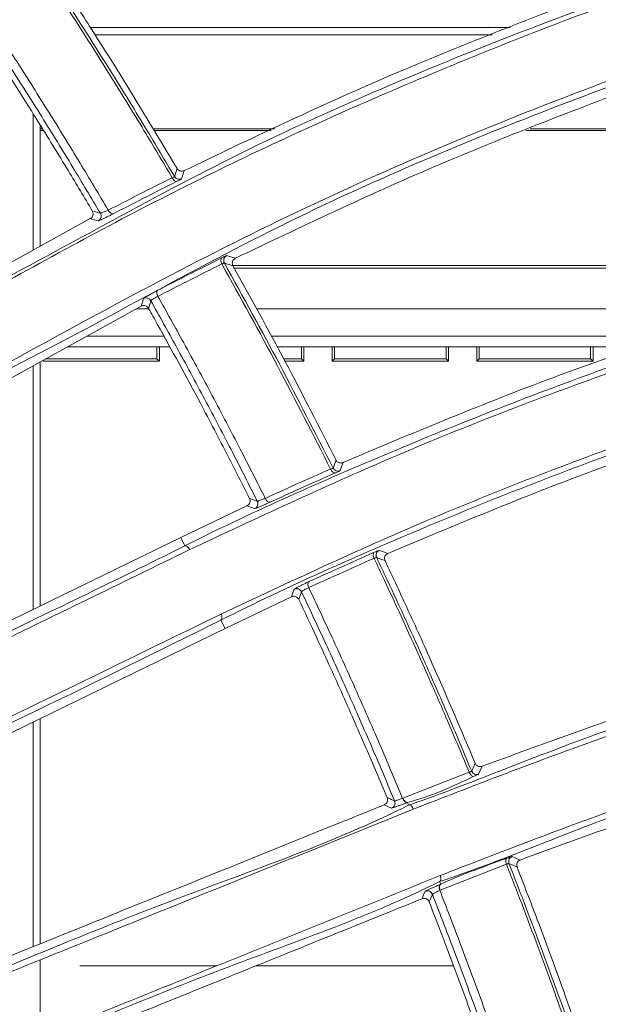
# Model space of a CAD drawing. Header units: millimetres. Extents: x 0 to 1118, y 0 to 864.
# Tile 402 of 512: x 560.22 to 565.51, y 435.18 to 444.17. Entities that reach past the tile are written whole.
import ezdxf

# ---------------------------------------------------------------- set-up
doc = ezdxf.new("R2010")
doc.units = ezdxf.units.MM
doc.styles.add('SLDTEXTSTYLE0', font='TXT', dxfattribs={"width": 0.605})
doc.dimstyles.new('SLDDIMSTYLE3', dxfattribs={"dimtxt": 3.175, "dimasz": 3.302, "dimexe": 0, "dimexo": 0.0625, "dimgap": 0.79375, "dimtad": 0, "dimtih": 1, "dimtoh": 1, "dimdec": 1, "dimlfac": 4, "dimrnd": 1e-09, "dimzin": 12, "dimdsep": 46, "dimtxsty": 'SLDTEXTSTYLE0', "dimsah": 1, "dimcen": 0.09, "dimadec": 0, "dimazin": 3, "dimtfac": 1, "dimtofl": 0, "dimtmove": 0, "dimatfit": 3, "dimfxl": 1, "dimfrac": 2, "dimtolj": 1, "dimtzin": 12, "dimarcsym": 0})

# ---------------------------------------------------------------- blocks, each defined once
blk = doc.blocks.new('_D_3')
at = {"color": 7, "linetype": 'Continuous', "lineweight": 0}
for p, q in [((465.5768, 443.2583), (465.5768, 471.3527)), ((606.8697, 443.2583), (606.8697, 471.3527)), ((465.5768, 469.7527), (530.7662, 469.7527)), ((606.8697, 469.7527), (541.6803, 469.7527))]:
    blk.add_line(p, q, dxfattribs=at)
for points in [[(465.5768, 469.7527), (468.8788, 469.2447), (468.8788, 470.2607)], [(606.8697, 469.7527), (603.5677, 470.2607), (603.5677, 469.2447)]]:
    blk.add_solid(points, dxfattribs=at)
at = {"color": 7, "linetype": 'Continuous', "lineweight": 0, "insert": (530.7662, 471.4091), "char_height": 3.175, "attachment_point": 1, "style": 'SLDTEXTSTYLE0'}
blk.add_mtext('565.2', dxfattribs=at)
blk = doc.blocks.new('_D_4')
at = {"color": 7, "linetype": 'Continuous', "lineweight": 0}
for p, q in [((462.0032, 441.2861), (462.0032, 484.1997)), ((610.4432, 441.2861), (610.4432, 484.1997)), ((462.0032, 482.5997), (530.7662, 482.5997)), ((610.4432, 482.5997), (541.6803, 482.5997))]:
    blk.add_line(p, q, dxfattribs=at)
for points in [[(462.0032, 482.5997), (465.3052, 482.0917), (465.3052, 483.1077)], [(610.4432, 482.5997), (607.1412, 483.1077), (607.1412, 482.0917)]]:
    blk.add_solid(points, dxfattribs=at)
at = {"color": 7, "linetype": 'Continuous', "lineweight": 0, "insert": (530.7662, 484.2562), "char_height": 3.175, "attachment_point": 1, "style": 'SLDTEXTSTYLE0'}
blk.add_mtext('593.8', dxfattribs=at)

msp = doc.modelspace()

# ---------------------------------------------------------------- linework, layer by layer
at = {"color": 7, "linetype": 'Continuous', "lineweight": 15}
for p, q in [((564.7022, 444.0989), (560.8693, 444.0989)), ((560.9108, 444.0333), (564.5382, 444.0333)), ((560.3451, 443.3122), (560.3451, 442.0661)), ((560.4107, 442.1023), (560.4107, 443.2075)), ((560.4302, 443.1758), (560.4107, 443.1758)), ((560.4401, 443.1597), (560.4107, 443.1597)), ((562.5525, 443.1758), (561.4394, 443.1758)), ((562.5176, 443.1597), (561.4492, 443.1597)), ((566.2048, 443.1597), (564.8443, 443.1597)), ((566.1962, 443.1758), (564.8851, 443.1758)), ((560.8669, 442.3541), (559.5731, 441.64)), ((566.8434, 441.9258), (562.1694, 441.9258)), ((566.855, 441.9027), (562.1818, 441.9027)), ((560.0354, 440.8392), (561.3324, 441.5542)), ((560.6582, 441.1825), (561.5926, 441.1825)), ((561.4764, 441.0727), (561.4764, 441.1825)), ((561.4982, 441.0508), (561.4982, 441.1825)), ((562.5741, 441.1825), (565.9126, 441.1825)), ((562.7964, 441.0727), (562.7964, 441.1825)), ((562.8182, 441.0508), (562.8182, 441.1825)), ((563.0757, 441.1825), (563.0757, 441.0508)), ((563.0976, 441.1825), (563.0976, 441.0727)), ((564.1164, 441.0727), (564.1164, 441.1825)), ((564.1382, 441.0508), (564.1382, 441.1825)), ((564.3957, 441.1825), (564.3957, 441.0508)), ((564.4176, 441.1825), (564.4176, 441.0727)), ((565.4364, 441.0727), (565.4364, 441.1825)), ((565.4582, 441.0508), (565.4582, 441.1825)), ((560.4107, 438.8163), (560.4107, 441.0461)), ((560.4357, 441.0508), (561.4982, 441.0508)), ((560.4576, 441.0727), (561.4764, 441.0727)), ((561.4764, 441.0727), (561.4982, 441.0508)), ((562.6339, 441.0727), (562.7964, 441.0727)), ((562.6458, 441.0508), (562.8182, 441.0508)), ((562.7964, 441.0727), (562.8182, 441.0508)), ((563.0976, 441.0727), (563.0757, 441.0508)), ((563.0757, 441.0508), (564.1382, 441.0508)), ((563.0976, 441.0727), (564.1164, 441.0727)), ((564.1164, 441.0727), (564.1382, 441.0508)), ((564.4176, 441.0727), (564.3957, 441.0508)), ((564.3957, 441.0508), (565.4582, 441.0508)), ((564.4176, 441.0727), (565.4364, 441.0727)), ((565.4364, 441.0727), (565.4582, 441.0508)), ((560.3451, 441.0099), (560.3451, 438.7843)), ((562.298, 439.7303), (561.6939, 439.4421)), ((561.6939, 439.4421), (559.5357, 438.3895)), ((562.0992, 438.611), (562.7049, 438.8998)), ((559.5357, 437.3607), (562.0992, 438.611)), ((560.4107, 435.7296), (560.4107, 437.7875)), ((560.3451, 437.7555), (560.3451, 435.7031)), ((560.4107, 434.8767), (560.4107, 435.5827)), ((562.0256, 435.5293), (560.7732, 435.5293)), ((564.1839, 435.5293), (562.3833, 435.5293))]:
    msp.add_line(p, q, dxfattribs=at)
at = {"color": 9, "linetype": 'Continuous', "lineweight": 0}
for p, q in [((561.2903, 441.531), (561.4012, 441.531)), ((562.3843, 441.531), (566.9229, 441.531)), ((561.5389, 441.2813), (560.8374, 441.2813)), ((566.199, 441.2813), (562.5203, 441.2813)), ((560.6586, 441.1827), (561.5925, 441.1827)), ((562.574, 441.1827), (565.9131, 441.1827)), ((561.6939, 439.4421), (561.7295, 439.3647)), ((562.06, 438.687), (562.0992, 438.611)), ((563.7228, 437.0594), (564.3275, 437.2975)), ((563.7193, 437.058), (563.7228, 437.0594)), ((563.765, 437.0217), (563.7745, 436.9967)), ((564.6671, 436.4566), (564.0626, 436.2184)), ((564.6908, 436.4626), (564.6883, 436.4715)), ((564.0569, 436.2977), (564.0676, 436.2729)), ((564.0626, 436.2184), (564.059, 436.2169))]:
    msp.add_line(p, q, dxfattribs=at)
at = {"color": 9, "linetype": 'Continuous', "lineweight": 0, "flags": 128}
for points in [[(561.6373, 442.7377), (561.6487, 442.7744), (561.6601, 442.8111)], [(561.7248, 442.7926), (561.7128, 442.7539), (561.7017, 442.7178)], [(561.6598, 442.6949), (561.6548, 442.6939), (561.6493, 442.6945), (561.6434, 442.6968), (561.6373, 442.7006), (561.6312, 442.7058), (561.6254, 442.7122), (561.6201, 442.7197), (561.6154, 442.7279)], [(560.9593, 442.4031), (560.9636, 442.3938), (560.9659, 442.384)], [(561.0773, 442.3984), (561.0722, 442.3972), (561.0666, 442.3978), (561.0605, 442.3999), (561.0543, 442.4037), (561.048, 442.4088), (561.0421, 442.4152), (561.0366, 442.4227), (561.0318, 442.4308)], [(560.9386, 442.3329), (560.9041, 442.3431), (560.8669, 442.3541)], [(562.1124, 442.016), (562.1508, 442.0046), (562.1922, 441.9922)], [(562.0684, 441.9402), (562.0646, 441.949), (562.0617, 441.9578), (562.06, 441.9664), (562.0594, 441.9745), (562.06, 441.9818), (562.0617, 441.988), (562.0646, 441.9929), (562.0684, 441.9962)], [(561.4852, 441.6439), (561.4813, 441.6526), (561.4783, 441.6613), (561.4765, 441.6698), (561.4759, 441.6779), (561.4764, 441.6851), (561.4782, 441.6913), (561.481, 441.6962), (561.4848, 441.6997)], [(561.3324, 441.5542), (561.3427, 441.5903), (561.3521, 441.6235)], [(561.4198, 441.6042), (561.4098, 441.5689), (561.3998, 441.5335)], [(563.0839, 440.076), (563.0932, 440.1006), (563.1112, 440.1486)], [(563.1754, 440.1261), (563.1703, 440.1125), (563.1611, 440.0878), (563.1477, 440.0521)], [(563.1044, 440.0311), (563.0994, 440.0303), (563.0939, 440.0312), (563.0881, 440.0338), (563.0822, 440.038), (563.0764, 440.0436), (563.0709, 440.0504), (563.0659, 440.0582), (563.0617, 440.0667)], [(562.5088, 439.7636), (562.5038, 439.7627), (562.4981, 439.7635), (562.4922, 439.766), (562.4861, 439.7701), (562.4801, 439.7756), (562.4744, 439.7824), (562.4693, 439.7902), (562.4649, 439.7987)], [(562.3677, 439.7051), (562.3342, 439.7172), (562.298, 439.7303)], [(561.7752, 439.3303), (561.7707, 439.3388), (561.7653, 439.3465), (561.7594, 439.3533), (561.7532, 439.3588), (561.7468, 439.3628), (561.7406, 439.3651), (561.7348, 439.3658), (561.7295, 439.3647)], [(563.5068, 439.3238), (563.5441, 439.3103), (563.5844, 439.2957)], [(563.4589, 439.2507), (563.4556, 439.2595), (563.4532, 439.2684), (563.4519, 439.2771), (563.4517, 439.2851), (563.4527, 439.2923), (563.4547, 439.2983), (563.4578, 439.303), (563.4617, 439.3061)], [(562.7049, 438.8998), (562.7174, 438.9356), (562.7289, 438.9686)], [(562.8625, 438.983), (562.8591, 438.9917), (562.8567, 439.0005), (562.8553, 439.0091), (562.8551, 439.0171), (562.8559, 439.0242), (562.8579, 439.0302), (562.861, 439.0349), (562.8649, 439.0381)], [(562.7961, 438.9452), (562.7838, 438.91), (562.7716, 438.8748)], [(562.0621, 438.742), (562.0656, 438.7334), (562.0681, 438.7247), (562.0696, 438.7163), (562.0698, 438.7083), (562.069, 438.7012), (562.067, 438.6952), (562.064, 438.6904), (562.06, 438.687)], [(564.35, 437.3064), (564.3659, 437.3423), (564.3818, 437.3782)], [(564.4454, 437.3517), (564.4287, 437.3139), (564.4131, 437.2785)], [(564.3685, 437.2595), (564.3635, 437.2589), (564.358, 437.2602), (564.3523, 437.2631), (564.3466, 437.2676), (564.3411, 437.2735), (564.3359, 437.2807), (564.3313, 437.2888), (564.3275, 437.2975)], [(563.618, 436.969), (563.5855, 436.983), (563.5503, 436.9981)], [(563.5773, 437.0647), (563.6119, 437.0498), (563.6139, 437.049), (563.6464, 437.035)], [(563.7615, 437.0203), (563.7564, 437.0197), (563.7508, 437.0208), (563.7449, 437.0236), (563.739, 437.0281), (563.7333, 437.034), (563.728, 437.0411), (563.7232, 437.0492), (563.7193, 437.058)], [(563.765, 437.0217), (563.7599, 437.0211), (563.7543, 437.0222), (563.7484, 437.025), (563.7425, 437.0295), (563.7368, 437.0354), (563.7315, 437.0425), (563.7267, 437.0506), (563.7228, 437.0594)], [(563.817, 436.9591), (563.813, 436.9678), (563.8083, 436.9759), (563.8029, 436.9831), (563.7972, 436.989), (563.7912, 436.9934), (563.7853, 436.9963), (563.7797, 436.9974), (563.7745, 436.9967)], [(564.7185, 436.5271), (564.7546, 436.5116), (564.7935, 436.4948)], [(564.6724, 436.5114), (564.6684, 436.5085), (564.6652, 436.504), (564.6629, 436.4981), (564.6616, 436.4911), (564.6614, 436.4832), (564.6623, 436.4745), (564.6642, 436.4656), (564.6671, 436.4566)], [(564.0621, 436.3523), (564.0651, 436.3434), (564.067, 436.3346), (564.0679, 436.326), (564.0678, 436.3181), (564.0665, 436.3111), (564.0642, 436.3052), (564.061, 436.3007), (564.0569, 436.2977)], [(564.059, 436.2169), (564.0561, 436.2258), (564.0541, 436.2346), (564.0532, 436.2432), (564.0533, 436.2511), (564.0545, 436.2581), (564.0568, 436.2639), (564.06, 436.2684), (564.064, 436.2714)], [(564.0626, 436.2184), (564.0597, 436.2272), (564.0577, 436.2361), (564.0568, 436.2446), (564.0569, 436.2525), (564.0581, 436.2595), (564.0604, 436.2654), (564.0636, 436.2699), (564.0676, 436.2729)], [(563.8968, 436.1407), (563.9115, 436.1761), (563.9252, 436.2087)], [(563.9914, 436.181), (563.9769, 436.1463), (563.9624, 436.1115)]]:
    msp.add_lwpolyline(points, dxfattribs=at)
at = {"color": 9, "linetype": 'Continuous', "lineweight": 0}
for centre, radius, start, end in [((561.6804, 442.7631), 0.05, 210.5111, 295.12339), ((545.5752, 390.4702), 54.1637, 73.49905, 73.57994), ((562.1356, 441.9717), 0.05, 117.65938, 209.17226), ((546.8232, 390.5663), 53.6017, 73.36248, 73.44979), ((561.3763, 441.5796), 0.05, 29.48297, 118.84664), ((563.1287, 440.0983), 0.05, 206.56794, 292.34711), ((541.5479, 382.1089), 61.3162, 70.126231, 70.197043), ((562.3531, 439.7524), 0.0444, 1.85436, 28.0508), ((563.5279, 439.2784), 0.05, 114.89643, 205.22831), ((542.8224, 382.2139), 60.6694, 70.013953, 70.090372), ((562.7509, 438.9236), 0.05, 25.51981, 116.06782), ((564.3962, 437.3257), 0.05, 202.61777, 289.661), ((563.6002, 437.0157), 0.05, 290.8313, 22.57177), ((542.3106, 384.2954), 56.7652, 66.6994, 66.78023), ((563.9448, 436.1627), 0.05, 21.52797, 113.15956)]:
    msp.add_arc(centre, radius, start, end, dxfattribs=at)
at = {"color": 7, "linetype": 'Continuous', "lineweight": 15}
for centre, start, end in [((560.9162, 442.3777), 296.51975, 7.186), ((562.3476, 439.7509), 293.74546, 3.34847), ((564.7375, 436.4807), 112.22952, 190.63357)]:
    msp.add_arc(centre, 0.05, start, end, dxfattribs=at)
for points, knots in [([(557.4384, 443.6043), (557.4384, 443.6043), (558.0674, 444.2334), (559.7827, 445.0135), (562.1782, 446.39), (564.7936, 447.5083), (567.4484, 448.449), (570.1693, 449.185), (572.9646, 449.7265), (575.8109, 450.0646), (577.9059, 450.1434), (578.8287, 450.1434), (578.8287, 450.1434)], [0, 0, 0, 0, 0.000001, 0.129872, 0.26045, 0.387212, 0.514753, 0.634396, 0.754031, 0.877018, 0.999999, 1, 1, 1, 1]), ([(578.8408, 450.1007), (577.8751, 450.0796), (575.9438, 450.0374), (573.0847, 449.7), (570.275, 449.1671), (567.5112, 448.4211), (564.8323, 447.4805), (562.2459, 446.3456), (559.7727, 445.0509), (558.2521, 444.0692), (557.4896, 443.577)], [0, 0, 0, 0, 0.119572, 0.23915, 0.362177, 0.485214, 0.611968, 0.739525, 0.8694, 1, 1, 1, 1]), ([(557.8556, 443.0343), (558.68, 443.5642), (560.3343, 444.6276), (562.9937, 445.9814), (565.7442, 447.1325), (568.4065, 448.0049), (571.0121, 448.653), (573.542, 449.1008), (576.1533, 449.3918), (577.9451, 449.4286), (578.841, 449.447)], [0, 0, 0, 0, 0.1431701, 0.2872849, 0.4199583, 0.5535346, 0.6638516, 0.7741628, 0.8870836, 1, 1, 1, 1]), ([(578.8287, 449.3899), (578.8287, 449.3899), (577.9207, 449.3899), (576.2212, 449.328), (573.6108, 449.0561), (571.0658, 448.6073), (568.428, 447.9543), (565.7482, 447.0751), (563.0105, 445.9342), (560.327, 444.5544), (558.7237, 443.555), (557.8601, 442.9792), (557.8601, 442.9792)], [0, 0, 0, 0, 0, 0.110264, 0.220532, 0.333469, 0.446413, 0.579077, 0.712668, 0.855848, 0.999999, 1, 1, 1, 1]), ([(559.6139, 441.5652), (559.6139, 441.5652), (560.4621, 441.9893), (562.0322, 442.914), (564.6915, 444.0481), (567.3903, 445.0062), (570.1476, 445.7471), (572.9438, 446.283), (575.7726, 446.6131), (577.8243, 446.6895), (578.7399, 446.6895), (578.7399, 446.6895)], [0, 0, 0, 0, 0.0000007, 0.1490544, 0.2983158, 0.4473276, 0.5854617, 0.7235856, 0.8617965, 0.9999993, 1, 1, 1, 1]), ([(578.7533, 446.6464), (577.7793, 446.6251), (575.824, 446.5822), (572.9662, 446.2402), (570.1809, 445.7101), (567.6737, 445.0341), (565.4271, 444.2705), (563.423, 443.4575), (561.4888, 442.5509), (560.2713, 441.8731), (559.6626, 441.5342)], [0, 0, 0, 0, 0.1376895, 0.2763788, 0.4140537, 0.5526177, 0.6636793, 0.7747445, 0.8873705, 1, 1, 1, 1]), ([(559.9898, 440.9674), (560.8418, 441.4346), (562.5513, 442.3723), (565.2775, 443.5316), (568.0841, 444.4866), (570.6051, 445.1271), (572.8479, 445.5437), (574.7769, 445.7985), (576.7455, 445.9621), (578.0842, 445.9825), (578.7535, 445.9927)], [0, 0, 0, 0, 0.159169, 0.31939, 0.467986, 0.617595, 0.712568, 0.807538, 0.90377, 1, 1, 1, 1]), ([(578.7399, 445.9359), (578.7399, 445.9359), (577.9117, 445.9359), (576.0586, 445.8719), (573.4945, 445.5957), (570.8069, 445.1227), (568.0822, 444.43), (565.285, 443.4742), (562.5363, 442.3271), (560.8831, 441.3583), (559.9909, 440.9122), (559.9909, 440.9122)], [0, 0, 0, 0, 0.000001, 0.12737, 0.254939, 0.38233, 0.531433, 0.680549, 0.840267, 0.999999, 1, 1, 1, 1]), ([(560.6061, 444.5069), (560.697, 444.3667), (560.8883, 444.0716), (561.2427, 443.5082), (561.4988, 443.0805), (561.6601, 442.8111)], [0, 0, 0, 0, 0.251036, 0.528333, 1, 1, 1, 1]), ([(565.4536, 444.3996), (564.8142, 444.1533), (563.5334, 443.6599), (562.3283, 443.082), (561.7248, 442.7926)], [0, 0, 0, 0, 0.499229, 1, 1, 1, 1]), ([(559.8546, 444.0796), (559.8848, 444.0333), (560.0638, 443.7593), (560.3365, 443.3302), (560.6481, 442.8237), (560.8135, 442.5465), (560.886, 442.4248)], [0, 0, 0, 0, 0.085162, 0.503398, 0.782116, 1, 1, 1, 1]), ([(562.1922, 441.9922), (562.7948, 442.2796), (564.0017, 442.8555), (565.2848, 443.3439), (565.9274, 443.5885)], [0, 0, 0, 0, 0.499218, 1, 1, 1, 1]), ([(561.7295, 439.3647), (561.7295, 439.3647), (562.3332, 439.6665), (563.5324, 440.2023), (565.4438, 440.9604), (567.4282, 441.619), (569.5065, 442.1851), (571.6626, 442.6425), (573.9003, 442.9802), (576.1533, 443.1883), (577.7672, 443.2355), (578.4981, 443.2355), (578.4981, 443.2355)], [0, 0, 0, 0, 0.000001, 0.122322, 0.24464, 0.368523, 0.492402, 0.61903, 0.746162, 0.872802, 0.999999, 1, 1, 1, 1]), ([(578.5127, 443.192), (577.7417, 443.1787), (576.1962, 443.152), (573.924, 442.9373), (571.694, 442.6026), (569.5488, 442.1477), (567.4893, 441.5885), (565.5153, 440.9327), (563.5993, 440.1861), (562.3833, 439.6156), (561.7752, 439.3303)], [0, 0, 0, 0, 0.126628, 0.253822, 0.380442, 0.507578, 0.629876, 0.752178, 0.876087, 1, 1, 1, 1]), ([(561.6601, 442.8111), (561.663, 442.8071), (561.6687, 442.7991), (561.6812, 442.7912), (561.6954, 442.7869), (561.7107, 442.787), (561.7201, 442.7907), (561.7248, 442.7926)], [0, 0, 0, 0, 0.182698, 0.364936, 0.558536, 0.783058, 1, 1, 1, 1]), ([(578.4981, 442.482), (578.4981, 442.482), (577.4786, 442.482), (575.6247, 442.4054), (572.7689, 442.0773), (570.2196, 441.585), (567.9275, 440.9825), (565.8902, 440.3214), (563.9214, 439.5498), (562.683, 438.9985), (562.06, 438.687), (562.06, 438.687)], [0, 0, 0, 0, 0.000001, 0.161713, 0.323721, 0.485471, 0.614112, 0.742757, 0.871376, 0.999999, 1, 1, 1, 1]), ([(562.0621, 438.742), (562.6823, 439.0327), (563.9246, 439.615), (565.8924, 440.3744), (567.9327, 441.0399), (569.9994, 441.5821), (572.0806, 442.0043), (574.1741, 442.3065), (576.3182, 442.5014), (577.7813, 442.526), (578.5129, 442.5383)], [0, 0, 0, 0, 0.128383, 0.257187, 0.385581, 0.514447, 0.634915, 0.75538, 0.877692, 1, 1, 1, 1]), ([(560.8669, 442.3541), (560.8729, 442.3583), (560.884, 442.3662), (560.8923, 442.3844), (560.8939, 442.4023), (560.8908, 442.4158), (560.8871, 442.4228), (560.886, 442.4248)], [0, 0, 0, 0, 0.287035, 0.539072, 0.731282, 0.924333, 1, 1, 1, 1]), ([(561.4848, 441.6997), (561.5734, 441.7454), (561.7668, 441.8454), (561.9624, 441.9432), (562.0684, 441.9962)], [0, 0, 0, 0, 0.4580461, 1, 1, 1, 1]), ([(562.1922, 441.9922), (562.1861, 441.9882), (562.1752, 441.9812), (562.1661, 441.9647), (562.1631, 441.9483), (562.1651, 441.9343), (562.1689, 441.9266), (562.1702, 441.9239)], [0, 0, 0, 0, 0.2920714, 0.5178369, 0.7074128, 0.8978877, 1, 1, 1, 1]), ([(562.1702, 441.9239), (562.3316, 441.6316), (562.6554, 441.0452), (562.959, 440.448), (563.1112, 440.1486)], [0, 0, 0, 0, 0.498586, 1, 1, 1, 1]), ([(561.3998, 441.5335), (561.3968, 441.5378), (561.391, 441.5463), (561.378, 441.5551), (561.3632, 441.56), (561.3471, 441.5602), (561.3373, 441.5562), (561.3324, 441.5542)], [0, 0, 0, 0, 0.182497, 0.364501, 0.559922, 0.782781, 1, 1, 1, 1]), ([(561.3998, 441.5335), (561.4264, 441.4859), (561.5869, 441.1988), (561.8308, 440.7491), (562.1093, 440.2175), (562.2564, 439.9267), (562.321, 439.799)], [0, 0, 0, 0, 0.083316, 0.502253, 0.781444, 1, 1, 1, 1]), ([(566.9695, 441.547), (566.3204, 441.3325), (565.0202, 440.9028), (563.791, 440.3853), (563.1754, 440.1261)], [0, 0, 0, 0, 0.499227, 1, 1, 1, 1]), ([(563.5844, 439.2957), (564.1989, 439.5534), (565.43, 440.0696), (566.7325, 440.4951), (567.3848, 440.7082)], [0, 0, 0, 0, 0.499216, 1, 1, 1, 1]), ([(563.1112, 440.1486), (563.1138, 440.1444), (563.119, 440.136), (563.1309, 440.1273), (563.1449, 440.1221), (563.1604, 440.1211), (563.1704, 440.1244), (563.1754, 440.1261)], [0, 0, 0, 0, 0.180506, 0.360588, 0.551574, 0.772575, 1, 1, 1, 1]), ([(562.298, 439.7303), (562.3041, 439.7342), (562.3157, 439.7415), (562.3253, 439.7601), (562.3275, 439.7792), (562.3243, 439.7923), (562.3214, 439.7982), (562.321, 439.799)], [0, 0, 0, 0, 0.291543, 0.545851, 0.774874, 0.969477, 1, 1, 1, 1]), ([(563.7745, 436.9967), (563.7745, 436.9967), (564.1638, 437.1265), (565.4175, 437.6463), (566.9855, 438.1392), (568.7052, 438.625), (570.4696, 439.0268), (572.3098, 439.3563), (574.202, 439.5988), (576.1581, 439.7479), (577.408, 439.7816), (578.1039, 439.7816), (578.1039, 439.7816)], [0, 0, 0, 0, 0.000001, 0.121674, 0.243345, 0.366131, 0.488915, 0.616492, 0.744432, 0.872018, 0.999999, 1, 1, 1, 1]), ([(578.1197, 439.7375), (577.4674, 439.7279), (576.1607, 439.7088), (574.2338, 439.555), (572.3363, 439.3144), (570.5082, 438.9873), (568.7494, 438.5856), (567.0595, 438.1152), (565.4079, 437.5783), (564.3473, 437.1655), (563.817, 436.9591)], [0, 0, 0, 0, 0.127578, 0.255557, 0.383129, 0.511071, 0.632731, 0.754394, 0.877196, 1, 1, 1, 1]), ([(554.9339, 436.0505), (555.4388, 436.2968), (556.4494, 436.7898), (558.0936, 437.5906), (559.8563, 438.4548), (561.0878, 439.0439), (561.7295, 439.3647), (561.7295, 439.3647)], [0, 0, 0, 0, 0.235203, 0.470779, 0.735393, 0.999998, 1, 1, 1, 1]), ([(561.7752, 439.3303), (561.149, 439.0248), (559.8964, 438.4138), (558.1444, 437.5593), (556.4995, 436.757), (555.4899, 436.2648), (554.9847, 436.0185)], [0, 0, 0, 0, 0.264632, 0.529255, 0.764453, 1, 1, 1, 1]), ([(562.8649, 439.0381), (562.9558, 439.0797), (563.1537, 439.1702), (563.3536, 439.2584), (563.4617, 439.3061)], [0, 0, 0, 0, 0.459499, 1, 1, 1, 1]), ([(563.5844, 439.2957), (563.578, 439.292), (563.5668, 439.2855), (563.557, 439.2695), (563.5532, 439.2533), (563.5545, 439.2395), (563.5576, 439.232), (563.5587, 439.2295)], [0, 0, 0, 0, 0.296674, 0.523189, 0.714197, 0.906082, 1, 1, 1, 1]), ([(563.5587, 439.2295), (563.6308, 439.0753), (563.7824, 438.7516), (564.0601, 438.1359), (564.2575, 437.671), (564.3818, 437.3782)], [0, 0, 0, 0, 0.25211, 0.52911, 1, 1, 1, 1]), ([(564.0621, 436.3523), (564.6019, 436.5622), (565.6827, 436.9824), (567.3718, 437.5267), (569.1079, 438.0022), (570.8669, 438.3919), (572.6422, 438.6973), (574.4333, 438.9165), (576.2588, 439.0572), (577.4995, 439.0748), (578.1198, 439.0837)], [0, 0, 0, 0, 0.126999, 0.254297, 0.381304, 0.508639, 0.630813, 0.752984, 0.876493, 1, 1, 1, 1]), ([(578.1039, 439.028), (578.1039, 439.028), (577.5209, 439.028), (576.2506, 438.9977), (574.4505, 438.864), (572.649, 438.644), (570.8649, 438.3371), (569.1004, 437.9474), (567.3676, 437.4683), (565.6758, 436.9408), (564.6017, 436.4793), (564.0569, 436.2977), (564.0569, 436.2977)], [0, 0, 0, 0, 0.000001, 0.122148, 0.244298, 0.367807, 0.49132, 0.618329, 0.74567, 0.872684, 0.999999, 1, 1, 1, 1]), ([(562.7716, 438.8748), (562.769, 438.8793), (562.7637, 438.8883), (562.7514, 438.8979), (562.7369, 438.9038), (562.7205, 438.9052), (562.7102, 438.9016), (562.7049, 438.8998)], [0, 0, 0, 0, 0.180355, 0.360169, 0.553053, 0.772598, 1, 1, 1, 1]), ([(562.7716, 438.8748), (562.8253, 438.7606), (562.9571, 438.48), (563.1611, 438.0303), (563.3763, 437.5412), (563.5126, 437.2182), (563.5773, 437.0647)], [0, 0, 0, 0, 0.191001, 0.469361, 0.747721, 1, 1, 1, 1]), ([(562.06, 438.687), (562.06, 438.687), (560.9193, 438.1167), (559.2253, 437.3079), (556.9694, 436.2034), (555.8329, 435.6494), (555.2646, 435.3725)], [0, 0, 0, 0, 0.000002, 0.47061, 0.735299, 1, 1, 1, 1]), ([(555.2719, 435.4297), (555.8402, 435.7068), (556.9768, 436.2612), (559.2216, 437.3562), (560.9535, 438.2012), (562.0621, 438.742)], [0, 0, 0, 0, 0.264672, 0.529355, 1, 1, 1, 1]), ([(568.294, 438.5912), (568.1196, 438.5441), (567.372, 438.3425), (566.0732, 437.9481), (564.9884, 437.5507), (564.4454, 437.3517)], [0, 0, 0, 0, 0.131911, 0.565454, 1, 1, 1, 1]), ([(564.7935, 436.4948), (565.4184, 436.7235), (566.6702, 437.1816), (567.9887, 437.546), (568.649, 437.7284)], [0, 0, 0, 0, 0.499216, 1, 1, 1, 1]), ([(564.3818, 437.3782), (564.3841, 437.3738), (564.3888, 437.3651), (564.4, 437.3555), (564.4136, 437.3494), (564.4294, 437.3473), (564.4399, 437.3502), (564.4454, 437.3517)], [0, 0, 0, 0, 0.178018, 0.3556, 0.543649, 0.760808, 1, 1, 1, 1]), ([(555.9492, 433.8353), (556.5287, 434.07), (557.689, 434.54), (559.588, 435.2979), (561.6019, 436.1507), (563.0653, 436.6421), (563.7745, 436.9967), (563.7745, 436.9967)], [0, 0, 0, 0, 0.236149, 0.472797, 0.736403, 0.999999, 1, 1, 1, 1]), ([(563.5503, 436.9981), (563.4069, 436.9401), (562.212, 436.4574), (561.0554, 435.9901), (560.0376, 435.5788)], [0, 0, 0, 0, 0.120051, 1, 1, 1, 1]), ([(563.5503, 436.9981), (563.5567, 437.0017), (563.5686, 437.0084), (563.5792, 437.0264), (563.5822, 437.0447), (563.5801, 437.0576), (563.5778, 437.0635), (563.5773, 437.0647)], [0, 0, 0, 0, 0.29514, 0.551171, 0.781199, 0.954053, 1, 1, 1, 1]), ([(563.817, 436.9591), (563.0953, 436.6674), (561.652, 436.0842), (559.6334, 435.2686), (557.7377, 434.5028), (556.578, 434.0344), (555.9976, 433.8)], [0, 0, 0, 0, 0.263625, 0.527242, 0.76339, 1, 1, 1, 1]), ([(564.7935, 436.4948), (564.787, 436.4914), (564.7755, 436.4855), (564.765, 436.4699), (564.7605, 436.4541), (564.7611, 436.4406), (564.7636, 436.4332), (564.7644, 436.431)], [0, 0, 0, 0, 0.301773, 0.529308, 0.72203, 0.91559, 1, 1, 1, 1]), ([(556.2431, 433.1926), (556.8913, 433.4545), (558.1878, 433.9783), (560.1664, 434.7779), (562.1219, 435.5682), (563.4151, 436.0908), (564.0621, 436.3523)], [0, 0, 0, 0, 0.264013, 0.528034, 0.763856, 1, 1, 1, 1]), ([(564.7644, 436.431), (564.8264, 436.2705), (564.9564, 435.9343), (565.1462, 435.4193), (565.3174, 434.9386), (565.4212, 434.634), (565.4642, 434.5077)], [0, 0, 0, 0, 0.252106, 0.5283, 0.804494, 1, 1, 1, 1]), ([(564.0569, 436.2977), (564.0569, 436.2977), (563.4223, 435.9804), (562.1099, 435.5391), (560.1605, 434.7148), (558.1777, 433.9244), (556.8804, 433.3987), (556.2318, 433.1358)], [0, 0, 0, 0, 0.000001, 0.235968, 0.471926, 0.735953, 1, 1, 1, 1]), ([(560.3839, 434.7214), (560.7562, 434.8718), (561.3305, 435.1039), (562.4974, 435.5753), (563.3017, 435.9003), (563.8968, 436.1407)], [0, 0, 0, 0, 0.324043, 0.499862, 1, 1, 1, 1]), ([(563.9624, 436.1115), (563.9601, 436.1162), (563.9554, 436.1255), (563.9438, 436.136), (563.9297, 436.1429), (563.9132, 436.1455), (563.9024, 436.1424), (563.8968, 436.1407)], [0, 0, 0, 0, 0.178523, 0.356577, 0.547282, 0.764, 1, 1, 1, 1]), ([(563.9624, 436.1115), (564.0083, 435.993), (564.1207, 435.7027), (564.2934, 435.2383), (564.4744, 434.7344), (564.588, 434.4021), (564.6421, 434.244)], [0, 0, 0, 0, 0.19183, 0.469886, 0.747943, 1, 1, 1, 1])]:
    msp.add_open_spline(points, degree=3, knots=knots, dxfattribs=at)
at = {"color": 9, "linetype": 'Continuous', "lineweight": 0}
for points, knots in [([(561.6154, 442.7279), (561.5299, 442.872), (561.35, 443.1751), (561.0203, 443.7119), (560.7338, 444.1638), (560.5423, 444.457), (560.5026, 444.5179)], [0, 0, 0, 0, 0.238496, 0.501628, 0.896472, 1, 1, 1, 1]), ([(560.5259, 444.5257), (560.5643, 444.4668), (560.7546, 444.1756), (561.04, 443.7255), (561.3705, 443.1874), (561.5511, 442.883), (561.6373, 442.7377)], [0, 0, 0, 0, 0.10017, 0.495701, 0.759291, 1, 1, 1, 1]), ([(559.9343, 444.1925), (560.0226, 444.0571), (560.2101, 443.7696), (560.49, 443.3258), (560.768, 442.8743), (560.9463, 442.5746), (561.0318, 442.4308)], [0, 0, 0, 0, 0.233655, 0.495975, 0.758314, 1, 1, 1, 1]), ([(560.9593, 442.4031), (560.876, 442.5432), (560.7, 442.839), (560.4244, 443.2864), (560.1451, 443.7291), (559.9582, 444.0157), (559.8702, 444.1507)], [0, 0, 0, 0, 0.237465, 0.501427, 0.765368, 1, 1, 1, 1]), ([(561.6154, 442.7279), (561.6193, 442.7295), (561.6275, 442.7327), (561.6355, 442.7363), (561.6367, 442.7373), (561.6373, 442.7377)], [0, 0, 0, 0, 0.32102, 0.660972, 1, 1, 1, 1]), ([(561.0318, 442.4308), (561.1218, 442.4774), (561.3152, 442.5775), (561.5108, 442.6755), (561.6154, 442.7279)], [0, 0, 0, 0, 0.4654457, 1, 1, 1, 1]), ([(561.6598, 442.6949), (561.5554, 442.6426), (561.3602, 442.5448), (561.1671, 442.4449), (561.0773, 442.3984)], [0, 0, 0, 0, 0.534554, 1, 1, 1, 1]), ([(561.6598, 442.6949), (561.6673, 442.6987), (561.6828, 442.7065), (561.6982, 442.7149), (561.7005, 442.7168), (561.7017, 442.7178)], [0, 0, 0, 0, 0.319767, 0.659822, 1, 1, 1, 1]), ([(560.9386, 442.3329), (560.9387, 442.3329), (560.9396, 442.3329), (560.9462, 442.3352), (560.9642, 442.343), (560.9895, 442.3548), (561.0191, 442.3691), (561.0502, 442.3845), (561.0682, 442.3938), (561.0773, 442.3984)], [0, 0, 0, 0, 0.031416, 0.192455, 0.353849, 0.515453, 0.677085, 0.838528, 1, 1, 1, 1]), ([(560.9593, 442.4031), (560.9594, 442.4031), (560.9599, 442.403), (560.9634, 442.4039), (560.9728, 442.4072), (560.986, 442.4122), (561.0015, 442.4182), (561.0176, 442.4248), (561.0271, 442.4288), (561.0318, 442.4308)], [0, 0, 0, 0, 0.031276, 0.191443, 0.352428, 0.51418, 0.67625, 0.83825, 1, 1, 1, 1]), ([(562.1124, 442.016), (562.111, 442.0157), (562.1082, 442.015), (562.0928, 442.0082), (562.0765, 442.0002), (562.0684, 441.9962)], [0, 0, 0, 0, 0.31655, 0.658219, 1, 1, 1, 1]), ([(562.0684, 441.9402), (561.9625, 441.8873), (561.767, 441.7895), (561.5737, 441.6897), (561.4852, 441.6439)], [0, 0, 0, 0, 0.54195, 1, 1, 1, 1]), ([(562.0684, 441.9402), (562.0726, 441.9419), (562.081, 441.9453), (562.0893, 441.9477), (562.0911, 441.9474), (562.0919, 441.9473)], [0, 0, 0, 0, 0.341441, 0.683214, 1, 1, 1, 1]), ([(563.0617, 440.0667), (562.902, 440.3814), (562.5822, 441.0119), (562.2398, 441.6305), (562.0684, 441.9402)], [0, 0, 0, 0, 0.499194, 1, 1, 1, 1]), ([(562.0919, 441.9473), (562.2624, 441.6392), (562.6043, 441.0214), (562.9238, 440.3917), (563.0839, 440.076)], [0, 0, 0, 0, 0.49864, 1, 1, 1, 1]), ([(561.3521, 441.6235), (561.3532, 441.6245), (561.3555, 441.6267), (561.371, 441.6364), (561.3937, 441.6498), (561.4217, 441.6656), (561.4516, 441.6821), (561.4728, 441.6934), (561.483, 441.6987), (561.4848, 441.6997)], [0, 0, 0, 0, 0.161444, 0.322925, 0.484289, 0.645364, 0.806214, 0.967005, 1, 1, 1, 1]), ([(561.4198, 441.6042), (561.4202, 441.6051), (561.421, 441.6068), (561.4283, 441.6124), (561.4393, 441.6196), (561.4532, 441.6277), (561.4682, 441.6358), (561.479, 441.6411), (561.4843, 441.6435), (561.4852, 441.6439)], [0, 0, 0, 0, 0.162088, 0.323929, 0.485198, 0.645936, 0.806376, 0.966998, 1, 1, 1, 1]), ([(562.3923, 439.7733), (562.318, 439.9206), (562.1612, 440.231), (561.9148, 440.7009), (561.6654, 441.1642), (561.4981, 441.464), (561.4198, 441.6042)], [0, 0, 0, 0, 0.238671, 0.503177, 0.76766, 1, 1, 1, 1]), ([(561.4852, 441.6439), (561.5641, 441.5024), (561.7323, 441.2009), (561.9827, 440.7357), (562.2309, 440.2624), (562.3892, 439.9488), (562.4649, 439.7987)], [0, 0, 0, 0, 0.232739, 0.495641, 0.758564, 1, 1, 1, 1]), ([(562.4649, 439.7987), (562.5569, 439.8407), (562.7547, 439.9311), (562.9546, 440.0194), (563.0617, 440.0667)], [0, 0, 0, 0, 0.4645766, 1, 1, 1, 1]), ([(563.0617, 440.0667), (563.0657, 440.0682), (563.074, 440.0712), (563.0821, 440.0746), (563.0833, 440.0755), (563.0839, 440.076)], [0, 0, 0, 0, 0.3222553, 0.6612859, 1, 1, 1, 1]), ([(563.1044, 440.0311), (563.1122, 440.0345), (563.1282, 440.0417), (563.144, 440.0493), (563.1465, 440.0511), (563.1477, 440.0521)], [0, 0, 0, 0, 0.321539, 0.660704, 1, 1, 1, 1]), ([(563.1044, 440.0311), (562.9976, 439.9839), (562.7981, 439.8958), (562.6006, 439.8055), (562.5088, 439.7636)], [0, 0, 0, 0, 0.535414, 1, 1, 1, 1]), ([(562.3923, 439.7733), (562.3924, 439.7733), (562.3929, 439.7732), (562.3963, 439.7739), (562.4057, 439.7768), (562.4189, 439.7814), (562.4344, 439.787), (562.4507, 439.793), (562.4602, 439.7968), (562.4649, 439.7987)], [0, 0, 0, 0, 0.030359, 0.191376, 0.352792, 0.514556, 0.676484, 0.838329, 1, 1, 1, 1]), ([(562.3677, 439.7051), (562.3678, 439.7051), (562.3687, 439.705), (562.3753, 439.707), (562.3935, 439.7139), (562.4193, 439.7244), (562.4494, 439.7371), (562.4811, 439.751), (562.4996, 439.7594), (562.5088, 439.7636)], [0, 0, 0, 0, 0.030528, 0.191985, 0.353595, 0.515274, 0.676919, 0.838449, 1, 1, 1, 1]), ([(563.5068, 439.3238), (563.5054, 439.3236), (563.5025, 439.3231), (563.4866, 439.3168), (563.47, 439.3097), (563.4617, 439.3061)], [0, 0, 0, 0, 0.320278, 0.660054, 1, 1, 1, 1]), ([(563.4589, 439.2507), (563.3509, 439.203), (563.1511, 439.1148), (562.9534, 439.0245), (562.8625, 438.983)], [0, 0, 0, 0, 0.540502, 1, 1, 1, 1]), ([(563.4826, 439.2571), (563.4817, 439.2573), (563.48, 439.2576), (563.4717, 439.2554), (563.4632, 439.2522), (563.4589, 439.2507)], [0, 0, 0, 0, 0.320702, 0.660653, 1, 1, 1, 1]), ([(564.3275, 437.2975), (564.2616, 437.4544), (564.1232, 437.7841), (563.8669, 438.3692), (563.642, 438.8629), (563.4904, 439.1839), (563.4589, 439.2507)], [0, 0, 0, 0, 0.238795, 0.501787, 0.896411, 1, 1, 1, 1]), ([(563.4826, 439.2571), (563.5134, 439.1919), (563.6643, 438.8723), (563.8885, 438.38), (564.1452, 437.7942), (564.2839, 437.4638), (564.35, 437.3064)], [0, 0, 0, 0, 0.101272, 0.496626, 0.760106, 1, 1, 1, 1]), ([(562.7289, 438.9686), (562.7301, 438.9696), (562.7325, 438.9716), (562.7485, 438.9806), (562.7718, 438.9929), (562.8006, 439.0074), (562.8313, 439.0224), (562.8528, 439.0326), (562.8632, 439.0374), (562.8649, 439.0381)], [0, 0, 0, 0, 0.161853, 0.32372, 0.485576, 0.647239, 0.808602, 0.969714, 1, 1, 1, 1]), ([(562.8625, 438.983), (562.8617, 438.9826), (562.8564, 438.9804), (562.8456, 438.9754), (562.8304, 438.9677), (562.8162, 438.9599), (562.805, 438.9531), (562.7974, 438.9477), (562.7965, 438.946), (562.7961, 438.9452)], [0, 0, 0, 0, 0.0302208, 0.1908722, 0.3517056, 0.5131347, 0.6751683, 0.8374933, 1, 1, 1, 1]), ([(562.8625, 438.983), (562.933, 438.8332), (563.0818, 438.5168), (563.3017, 438.0302), (563.5173, 437.5385), (563.654, 437.2133), (563.7193, 437.058)], [0, 0, 0, 0, 0.235637, 0.497843, 0.760071, 1, 1, 1, 1]), ([(563.6464, 437.035), (563.5819, 437.1883), (563.4462, 437.5111), (563.2317, 438.0002), (563.0131, 438.4838), (562.8655, 438.7977), (562.7961, 438.9452)], [0, 0, 0, 0, 0.2386052, 0.5024005, 0.7661746, 1, 1, 1, 1]), ([(564.3685, 437.2595), (564.1772, 437.1682), (563.9859, 437.077), (563.765, 437.0217), (563.765, 437.0217)], [0, 0, 0, 0, 0.999978, 1, 1, 1, 1]), ([(564.35, 437.3064), (564.3494, 437.306), (564.3481, 437.305), (564.3399, 437.3018), (564.3316, 437.2989), (564.3275, 437.2975)], [0, 0, 0, 0, 0.338297, 0.676649, 1, 1, 1, 1]), ([(564.3685, 437.2595), (564.3766, 437.2626), (564.393, 437.269), (564.4092, 437.2759), (564.4118, 437.2777), (564.4131, 437.2785)], [0, 0, 0, 0, 0.32305, 0.661443, 1, 1, 1, 1]), ([(563.618, 436.969), (563.6181, 436.969), (563.619, 436.9688), (563.6255, 436.9704), (563.644, 436.9763), (563.6702, 436.9855), (563.7009, 436.9968), (563.7332, 437.009), (563.7521, 437.0166), (563.7615, 437.0203)], [0, 0, 0, 0, 0.029562, 0.191274, 0.353043, 0.514828, 0.676582, 0.838289, 1, 1, 1, 1]), ([(563.7193, 437.058), (563.7145, 437.0562), (563.7049, 437.0527), (563.6886, 437.0471), (563.673, 437.042), (563.6597, 437.0379), (563.6503, 437.0354), (563.6469, 437.0348), (563.6464, 437.0349), (563.6464, 437.035)], [0, 0, 0, 0, 0.161658, 0.323415, 0.485241, 0.647095, 0.808847, 0.970459, 1, 1, 1, 1]), ([(563.765, 437.0217), (563.765, 437.0217), (563.7642, 437.0213), (563.7628, 437.0208), (563.7615, 437.0203)], [0, 0, 0, 0, 0.004384, 1, 1, 1, 1]), ([(564.7185, 436.5271), (564.7171, 436.5269), (564.7141, 436.5265), (564.6978, 436.521), (564.6809, 436.5146), (564.6724, 436.5114)], [0, 0, 0, 0, 0.323698, 0.661749, 1, 1, 1, 1]), ([(564.0676, 436.2729), (564.0676, 436.2729), (564.2131, 436.3457), (564.4428, 436.4285), (564.6724, 436.5114)], [0, 0, 0, 0, 0.000026, 1, 1, 1, 1]), ([(564.6908, 436.4626), (564.69, 436.4628), (564.6883, 436.4631), (564.6799, 436.4611), (564.6713, 436.4581), (564.6671, 436.4566)], [0, 0, 0, 0, 0.324267, 0.662484, 1, 1, 1, 1]), ([(565.4049, 434.429), (565.3496, 434.5914), (565.2336, 434.9325), (565.017, 435.5386), (564.825, 436.0516), (564.6946, 436.3861), (564.6671, 436.4566)], [0, 0, 0, 0, 0.238506, 0.500919, 0.894673, 1, 1, 1, 1]), ([(564.6908, 436.4626), (564.7179, 436.3932), (564.8479, 436.0598), (565.0395, 435.5477), (565.2564, 434.9413), (565.3725, 434.5999), (565.4278, 434.4372)], [0, 0, 0, 0, 0.10363, 0.498065, 0.760935, 1, 1, 1, 1]), ([(563.9252, 436.2087), (563.9264, 436.2096), (563.9289, 436.2115), (563.9454, 436.2197), (563.9692, 436.2308), (563.9987, 436.2439), (564.0301, 436.2575), (564.052, 436.2665), (564.0625, 436.2708), (564.064, 436.2714)], [0, 0, 0, 0, 0.1622052, 0.3244023, 0.4866534, 0.6487747, 0.8105887, 0.9720552, 1, 1, 1, 1]), ([(564.064, 436.2714), (564.0652, 436.2719), (564.0664, 436.2725), (564.0676, 436.2729), (564.0676, 436.2729)], [0, 0, 0, 0, 0.996918, 1, 1, 1, 1]), ([(564.059, 436.2169), (564.0583, 436.2166), (564.053, 436.2145), (564.0421, 436.2098), (564.0266, 436.2025), (564.0122, 436.1952), (564.0007, 436.1886), (563.9929, 436.1834), (563.9919, 436.1818), (563.9914, 436.181)], [0, 0, 0, 0, 0.02784, 0.188693, 0.350136, 0.512245, 0.674797, 0.837469, 1, 1, 1, 1]), ([(564.709, 434.2095), (564.6553, 434.3672), (564.5422, 434.6993), (564.362, 435.2031), (564.1769, 435.7028), (564.0508, 436.0278), (563.9914, 436.181)], [0, 0, 0, 0, 0.238182, 0.501586, 0.764968, 1, 1, 1, 1]), ([(564.059, 436.2169), (564.1198, 436.0604), (564.2473, 435.7318), (564.4337, 435.2282), (564.6149, 434.7217), (564.7288, 434.3871), (564.7832, 434.2272)], [0, 0, 0, 0, 0.237877, 0.499302, 0.760748, 1, 1, 1, 1])]:
    msp.add_open_spline(points, degree=3, knots=knots, dxfattribs=at)

# ---------------------------------------------------------------- dimensions: what is measured, and where the dimension line sits
at = {"color": 7, "linetype": 'Continuous', "lineweight": 0}
for base, p1, p2, picture, middle in [((462.0032, 482.5997), (610.4432, 439.6861), (462.0032, 439.6861), '_D_4', (536.2232, 482.5997)), ((606.8697, 469.7527), (465.5768, 441.6583), (606.8697, 441.6583), '_D_3', (536.2232, 469.7527))]:
    dim = msp.add_linear_dim(base=base, p1=p1, p2=p2, dimstyle='SLDDIMSTYLE3', dxfattribs=at)
    dim.commit()
    dim.dimension.update_dxf_attribs({"geometry": picture, "text_midpoint": middle, "dimtype": 160})

doc.saveas('drawing.dxf')
